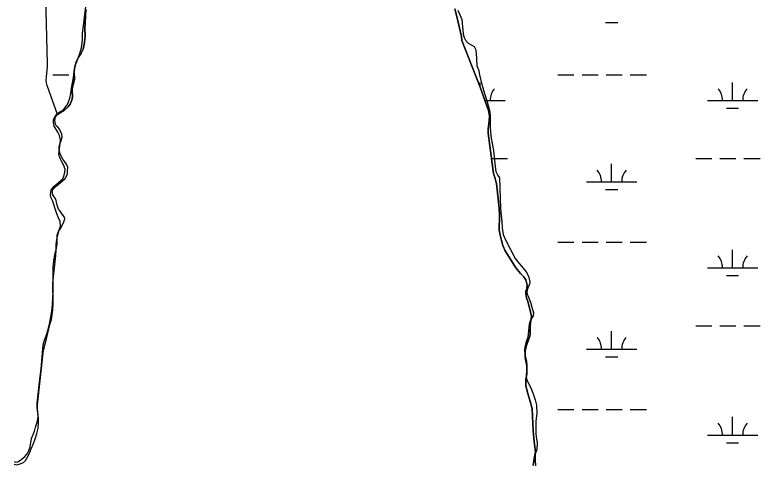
# Model space of a CAD drawing. Extents: x 3161564 to 3199464, y 849354 to 874788.
# Drawn here: x 3176471 to 3177953, y 870914 to 871809 of the extents above; entities that cross this region are included whole.
import ezdxf

# ---------------------------------------------------------------- set-up
doc = ezdxf.new("R2010")
doc.units = 0
for name, color, linetype in [('V-SITE-VEGE', 7, 'Continuous'), ('V-TOPO-SHOR', 7, 'Continuous'), ('V-WETL-SWMP', 7, 'Continuous')]:
    doc.layers.add(name, color=color, linetype=linetype)

msp = doc.modelspace()

# ---------------------------------------------------------------- linework, layer by layer
at = {"layer": 'V-SITE-VEGE'}
for points in [[(3176508.1, 870956.8), (3176511.5, 870965.9), (3176514.7, 870976.5), (3176517.3, 870987.3), (3176518.2, 870998.4), (3176518.1, 871005.8), (3176516.4, 871026.6), (3176516.2, 871033.7), (3176528.2, 871142.5), (3176534.7, 871167.8), (3176540.5, 871193.4), (3176544.3, 871203.3), (3176546.8, 871222.2), (3176547.3, 871236.1), (3176546.7, 871275.4), (3176552.5, 871330.9), (3176553.3, 871341.5), (3176553.6, 871352.6), (3176554.6, 871362.2), (3176559.9, 871383.5), (3176561.8, 871388.6), (3176561.6, 871398.3), (3176557.2, 871406.9), (3176553.7, 871415.2), (3176545.9, 871440.1), (3176542.7, 871446.8), (3176541.8, 871452.2), (3176543.4, 871460.4), (3176548.8, 871467.7), (3176553.2, 871471.8), (3176562.6, 871479.7), (3176566.4, 871483.4), (3176568.6, 871487.6), (3176570.5, 871496.3), (3176571, 871502.2), (3176568, 871511), (3176564.4, 871516.7), (3176561.7, 871522.1), (3176559.9, 871526.8), (3176558.6, 871532.4), (3176561.2, 871554.3), (3176562.2, 871560.6), (3176560.1, 871569.4), (3176556.9, 871575.9), (3176549.6, 871587.9), (3176548, 871594.8), (3176548.2, 871601.2), (3176550.8, 871606.5), (3176554.9, 871611.9), (3176559.6, 871615.4), (3176564.3, 871618.5), (3176569.5, 871622.3), (3176573.7, 871628), (3176576.9, 871634.1), (3176580.8, 871643.6), (3176582.8, 871653), (3176584, 871663.7), (3176587.5, 871684.7), (3176589.8, 871702.5), (3176591.7, 871709.9), (3176595.4, 871717.9), (3176600.4, 871732.1), (3176603.4, 871743.8), (3176605.4, 871758.7), (3176605.7, 871771.7), (3176625, 871929.8)], [(3177351.9, 871818.6), (3177360, 871799.9), (3177362.3, 871771.2), (3177364.1, 871764.2), (3177366.9, 871759.1), (3177372.3, 871752.6), (3177377, 871750.3), (3177384.1, 871746.1), (3177387, 871740.8), (3177388.1, 871733.7), (3177389.8, 871708.1), (3177391.3, 871702.9), (3177393.7, 871698.4), (3177394.8, 871689.4), (3177400, 871668.4), (3177404.6, 871652.6), (3177410.1, 871636.2), (3177413.5, 871624.4), (3177415.3, 871616.1), (3177416.2, 871608.1), (3177416, 871585.4), (3177416.5, 871576.7), (3177417.8, 871564.1), (3177422.4, 871539.3), (3177425.8, 871507.5), (3177427.5, 871497.9), (3177431.2, 871489.7), (3177434.6, 871485.2), (3177436.8, 871423.8), (3177437.7, 871410.5), (3177439, 871398.2), (3177439.7, 871384.9), (3177442, 871372.6), (3177446.2, 871361.7), (3177465.4, 871324.5), (3177473.6, 871314.4), (3177481.5, 871305.5), (3177487.5, 871298.4), (3177492.2, 871289.5), (3177494.7, 871278.5), (3177494.3, 871273.9), (3177490.8, 871266.2), (3177489, 871258.4), (3177489.6, 871253.5), (3177491.1, 871250.8), (3177496, 871237.6), (3177499.1, 871227.7), (3177502.1, 871216.5), (3177501.5, 871210.8), (3177498.3, 871205.3), (3177495.6, 871201), (3177493.2, 871193.8), (3177490.7, 871168.1), (3177486.9, 871157), (3177484.6, 871149), (3177484.4, 871142.3)], [(3177484.4, 871142.3), (3177484.8, 871136), (3177486.1, 871128.5), (3177488.3, 871119.7), (3177488.8, 871111.2), (3177488.8, 871102.8), (3177487.6, 871093.9), (3177487.3, 871089), (3177489, 871082.9), (3177497.2, 871066.2), (3177502.2, 871053.4), (3177505.5, 871043.4), (3177508.3, 871033.3), (3177508.5, 871016.1), (3177506.8, 871001.3), (3177506.5, 870975.3), (3177509.5, 870957.4), (3177509, 870945), (3177505.7, 870935.3), (3177505.5, 870924.1), (3177506, 870912.6)], [(3176469.7, 870915.9), (3176475.1, 870914.5), (3176479.5, 870915.7), (3176488.1, 870919.2), (3176492.2, 870922.9), (3176495.2, 870927.8), (3176499.6, 870936), (3176503.5, 870946.4), (3176508.1, 870956.8)]]:
    msp.add_lwpolyline(points, dxfattribs=at)
at = {"layer": 'V-TOPO-SHOR'}
for points in [[(3176556, 871611.3), (3176561.4, 871614.3), (3176568.4, 871618.5), (3176577.2, 871626.1), (3176581.1, 871631.4), (3176585.1, 871641.4), (3176585.5, 871647.4), (3176585.1, 871657.8), (3176585.2, 871661.9), (3176589.7, 871680.8), (3176589.2, 871696.7), (3176590.4, 871705.7), (3176593, 871715), (3176597.6, 871724.9), (3176603.2, 871732.7), (3176607.1, 871741.2), (3176610, 871754), (3176610.7, 871767.6), (3176610.2, 871781.7), (3176612.4, 871820.6)], [(3177345.6, 871821), (3177349, 871808.5), (3177358.9, 871766), (3177359.6, 871758), (3177396.3, 871665.6), (3177400.1, 871654.2), (3177412.6, 871619.3), (3177414.6, 871608.2), (3177414.1, 871598), (3177412.2, 871582.7), (3177412, 871573.8), (3177413.6, 871563.7), (3177415.3, 871548.7), (3177422.6, 871493.4), (3177425.3, 871485.9), (3177428.7, 871473.9), (3177430.1, 871461.8), (3177433.8, 871423.8), (3177434.3, 871411.3), (3177434.3, 871401.7), (3177433.9, 871389.7), (3177434.2, 871381.4), (3177435.9, 871371.1), (3177438.4, 871360.5), (3177441.3, 871350.8), (3177445.9, 871339.9), (3177465.3, 871309.2), (3177469.8, 871302.5), (3177476.5, 871294.9), (3177482.1, 871288.7), (3177486.6, 871282.4), (3177489.5, 871271.8), (3177488.8, 871264.4), (3177486.6, 871259.6), (3177486.6, 871254.7), (3177488.4, 871246.3), (3177490.7, 871239.1), (3177497.9, 871210.5), (3177497.4, 871204.2), (3177496.3, 871197.3), (3177495.7, 871190.1), (3177495.4, 871179.5), (3177495.6, 871174.8), (3177495.1, 871170.2), (3177491.8, 871161), (3177488, 871151.9), (3177485.9, 871141.2), (3177485.9, 871128), (3177488.6, 871111.1), (3177489, 871095.6), (3177486.6, 871084.2), (3177486.9, 871071.4), (3177490.8, 871056), (3177495.7, 871040.1), (3177499.3, 871025.4), (3177501.6, 870982.2), (3177503.5, 870961), (3177506.2, 870939.8), (3177505, 870934.6), (3177501.8, 870913)], [(3176558.3, 871423), (3176555.4, 871430.7), (3176552.4, 871442.7), (3176551.4, 871444.9), (3176549.4, 871447.6), (3176547.9, 871449.3), (3176546.1, 871452.8), (3176546.4, 871460.5), (3176549.4, 871464.6), (3176553.3, 871468.3), (3176566.2, 871479.1), (3176571, 871483.9), (3176574.1, 871488.3), (3176575.6, 871493.8), (3176576.2, 871498.5), (3176576.8, 871506.2), (3176574.2, 871512.2), (3176570.3, 871516.8), (3176566.6, 871522.1), (3176562.3, 871530.9), (3176559.4, 871539.6), (3176559.5, 871547.6), (3176561.1, 871554.2), (3176563.5, 871559.1), (3176565.1, 871566.2), (3176564.6, 871572.2), (3176559.8, 871581.6), (3176557.2, 871585.5), (3176553.7, 871587.9), (3176551.9, 871591.7), (3176551, 871599.1), (3176552.1, 871606.5), (3176556, 871611.3)], [(3176470.2, 870920.7), (3176474, 870919.8), (3176476.3, 870920.3), (3176478.6, 870921.1), (3176483.3, 870924.1), (3176491.3, 870930.8), (3176495.8, 870936.3), (3176499, 870942.5), (3176501.5, 870949.8), (3176504.5, 870967), (3176510.2, 870981.4), (3176512.4, 870988.9), (3176515.2, 870997.5), (3176516.8, 871004.2), (3176517.5, 871011.7), (3176517, 871017.6), (3176515.3, 871027.7), (3176515.6, 871037.2), (3176518.8, 871066.7), (3176521.2, 871084.8), (3176523.7, 871105), (3176527.8, 871152.7), (3176530.3, 871162.3), (3176534.1, 871173.1), (3176537.2, 871183.4), (3176540.7, 871197.3), (3176544.5, 871220.2), (3176546, 871233.5), (3176547.1, 871258.8), (3176547.7, 871307.8), (3176548.6, 871319.2), (3176551, 871332.5), (3176554.3, 871345.5), (3176555.1, 871353.5), (3176555.2, 871370.8), (3176557.7, 871378.4), (3176561.9, 871384.5), (3176566.1, 871391.6), (3176568.7, 871397.4), (3176570.3, 871403.3), (3176569.7, 871406.8), (3176567.3, 871410.1), (3176564.1, 871415.1), (3176561, 871418.6), (3176558.3, 871423)]]:
    msp.add_lwpolyline(points, dxfattribs=at)
at = {"layer": 'V-WETL-SWMP'}
for p, q in [((3176536.1, 871712.3), (3176531.3, 871919.1)), ((3176612.4, 871820.6), (3176610.2, 871781.7)), ((3177349, 871808.5), (3177345.6, 871821)), ((3177358.9, 871766), (3177349, 871808.5)), ((3177645.5, 871794.3), (3177669.5, 871794.3)), ((3176610.2, 871781.7), (3176610.7, 871767.6)), ((3176610.7, 871767.6), (3176610, 871754)), ((3177359.6, 871758), (3177358.9, 871766)), ((3177396.3, 871665.6), (3177359.6, 871758)), ((3176610, 871754), (3176607.1, 871741.2)), ((3176603.2, 871732.7), (3176597.6, 871724.9)), ((3176607.1, 871741.2), (3176603.2, 871732.7)), ((3176593, 871715), (3176590.4, 871705.7)), ((3176597.6, 871724.9), (3176593, 871715)), ((3176533.9, 871686.9), (3176535.9, 871706)), ((3176535.9, 871706), (3176536.1, 871712.3)), ((3176590.4, 871705.7), (3176589.2, 871696.7)), ((3176533.7, 871678.5), (3176533.9, 871686.9)), ((3176546.8, 871689.6), (3176578.8, 871689.6)), ((3176589.2, 871696.7), (3176589.7, 871680.8)), ((3177550.6, 871689.6), (3177582.6, 871689.6)), ((3177598.6, 871689.6), (3177630.6, 871689.6)), ((3177646.6, 871689.6), (3177678.6, 871689.6)), ((3177694.6, 871689.6), (3177726.6, 871689.6)), ((3176534.3, 871673.9), (3176533.7, 871678.5)), ((3176535.6, 871668.7), (3176534.3, 871673.9)), ((3176589.7, 871680.8), (3176585.2, 871661.9)), ((3177396, 871666.1), (3177396, 871674.9)), ((3177897.9, 871638.9), (3177897.9, 871674.9)), ((3176556, 871611.3), (3176535.6, 871668.7)), ((3176585.2, 871661.9), (3176585.1, 871657.8)), ((3176585.1, 871657.8), (3176585.5, 871647.4)), ((3177400.1, 871654.2), (3177396.3, 871665.6)), ((3176585.1, 871641.4), (3176581.1, 871631.4)), ((3176585.5, 871647.4), (3176585.1, 871641.4)), ((3177412.6, 871619.3), (3177400.1, 871654.2)), ((3176577.2, 871626.1), (3176568.4, 871618.5)), ((3176581.1, 871631.4), (3176577.2, 871626.1)), ((3177405.6, 871638.9), (3177446, 871638.9)), ((3177847.9, 871638.9), (3177947.9, 871638.9)), ((3176561.4, 871614.3), (3176556, 871611.3)), ((3176568.4, 871618.5), (3176561.4, 871614.3)), ((3177414.6, 871608.2), (3177412.6, 871619.3)), ((3177885.9, 871623.5), (3177909.9, 871623.5)), ((3177412.1, 871582.7), (3177414.1, 871598)), ((3177414.1, 871598), (3177414.6, 871608.2)), ((3177412, 871573.8), (3177412.1, 871582.7)), ((3177413.6, 871563.7), (3177412, 871573.8)), ((3177415.3, 871548.7), (3177413.6, 871563.7)), ((3177422.6, 871493.4), (3177415.3, 871548.7)), ((3177418.6, 871523.5), (3177450.6, 871523.5)), ((3177824.5, 871523.5), (3177856.5, 871523.5)), ((3177872.5, 871523.5), (3177904.5, 871523.5)), ((3177920.5, 871523.5), (3177952.5, 871523.5)), ((3177657.5, 871477), (3177657.5, 871513)), ((3177425.2, 871485.9), (3177422.6, 871493.4)), ((3177428.6, 871473.9), (3177425.2, 871485.9)), ((3177607.5, 871477), (3177707.5, 871477)), ((3177430.1, 871461.8), (3177428.6, 871473.9)), ((3177433.8, 871423.8), (3177430.1, 871461.8)), ((3177645.5, 871461.6), (3177669.5, 871461.6)), ((3177434.3, 871411.3), (3177433.8, 871423.8)), ((3177434.3, 871401.7), (3177434.3, 871411.3)), ((3177433.9, 871389.7), (3177434.3, 871401.7)), ((3177434.2, 871381.4), (3177433.9, 871389.7)), ((3177435.9, 871371.1), (3177434.2, 871381.4)), ((3177438.4, 871360.5), (3177435.9, 871371.1)), ((3177441.3, 871350.8), (3177438.4, 871360.5)), ((3177445.9, 871339.9), (3177441.3, 871350.8)), ((3177550.6, 871357), (3177582.6, 871357)), ((3177598.6, 871357), (3177630.6, 871357)), ((3177646.6, 871357), (3177678.6, 871357)), ((3177694.6, 871357), (3177726.6, 871357)), ((3177465.3, 871309.2), (3177445.9, 871339.9)), ((3177897.9, 871306.2), (3177897.9, 871342.2)), ((3177469.8, 871302.5), (3177465.3, 871309.2)), ((3177476.5, 871294.9), (3177469.8, 871302.5)), ((3177847.9, 871306.2), (3177947.9, 871306.2)), ((3177482.1, 871288.7), (3177476.5, 871294.9)), ((3177486.6, 871282.4), (3177482.1, 871288.7)), ((3177885.9, 871290.8), (3177909.9, 871290.8)), ((3177489.5, 871271.8), (3177486.6, 871282.4)), ((3177488.8, 871264.4), (3177489.5, 871271.8)), ((3177486.6, 871259.6), (3177488.8, 871264.4)), ((3177486.6, 871254.7), (3177486.6, 871259.6)), ((3177488.4, 871246.3), (3177486.6, 871254.7)), ((3177490.7, 871239.1), (3177488.4, 871246.3)), ((3177497.9, 871210.5), (3177490.7, 871239.1)), ((3177497.4, 871204.2), (3177497.9, 871210.5)), ((3177495.7, 871190.1), (3177496.3, 871197.3)), ((3177496.3, 871197.3), (3177497.4, 871204.2)), ((3177495.4, 871179.5), (3177495.7, 871190.1)), ((3177657.5, 871144.4), (3177657.5, 871180.4)), ((3177824.5, 871190.8), (3177856.5, 871190.8)), ((3177872.5, 871190.8), (3177904.5, 871190.8)), ((3177920.5, 871190.8), (3177952.5, 871190.8)), ((3177491.8, 871161), (3177495.1, 871170.2)), ((3177495.1, 871170.2), (3177495.6, 871174.8)), ((3177495.6, 871174.8), (3177495.4, 871179.5)), ((3177485.9, 871141.2), (3177488, 871151.9)), ((3177488, 871151.9), (3177491.8, 871161)), ((3177485.9, 871128), (3177485.9, 871141.2)), ((3177607.5, 871144.4), (3177707.5, 871144.4)), ((3177488.6, 871111.1), (3177485.9, 871128)), ((3177645.5, 871128.9), (3177669.5, 871128.9)), ((3177489, 871095.6), (3177488.6, 871111.1)), ((3177486.6, 871084.2), (3177489, 871095.6)), ((3177486.9, 871071.4), (3177486.6, 871084.2)), ((3177490.8, 871056), (3177486.9, 871071.4)), ((3177495.7, 871040.1), (3177490.8, 871056)), ((3177499.3, 871025.4), (3177495.7, 871040.1)), ((3177501.5, 870982.2), (3177499.3, 871025.4)), ((3177550.6, 871024.3), (3177582.6, 871024.3)), ((3177598.6, 871024.3), (3177630.6, 871024.3)), ((3177646.6, 871024.3), (3177678.6, 871024.3)), ((3177694.6, 871024.3), (3177726.6, 871024.3)), ((3177897.9, 870973.6), (3177897.9, 871009.6)), ((3177503.5, 870961), (3177501.5, 870982.2)), ((3177847.9, 870973.6), (3177947.9, 870973.6)), ((3177506.2, 870939.8), (3177503.5, 870961)), ((3177885.9, 870958.1), (3177909.9, 870958.1)), ((3177501.8, 870913), (3177505, 870934.6)), ((3177505, 870934.6), (3177506.2, 870939.8))]:
    msp.add_line(p, q, dxfattribs=at)
for centre, start, end in [((3177451.3, 871639.4), 139.2282, 180.7718), ((3177842.7, 871639.4), 359.2282, 40.7718), ((3177953.2, 871639.4), 139.2282, 180.7718), ((3177602.2, 871477.5), 359.2282, 40.7718), ((3177712.7, 871477.5), 139.2282, 180.7718), ((3177842.7, 871306.7), 359.2282, 40.7718), ((3177953.2, 871306.7), 139.2282, 180.7718), ((3177602.2, 871144.8), 359.2282, 40.7718), ((3177712.7, 871144.8), 139.2282, 180.7718), ((3177842.7, 870974), 359.2282, 40.7718), ((3177953.2, 870974), 139.2282, 180.7718)]:
    msp.add_arc(centre, 35.2, start, end, dxfattribs=at)

doc.saveas('drawing.dxf')
